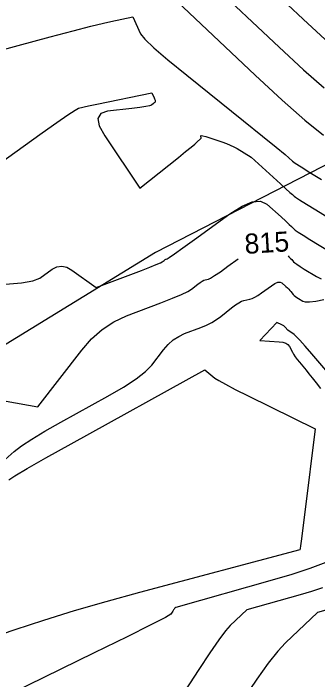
# Model space of a CAD drawing. Extents: x 1715724 to 1716561, y 394063 to 395906.
# Drawn here: x 1715987.43 to 1716008.73, y 394999.44 to 395046.03 of the extents above; entities that cross this region are included whole.
import ezdxf

# ---------------------------------------------------------------- set-up
doc = ezdxf.new("R2010")
doc.units = 0
for name, color, linetype in [('DT_X_Contour_Major', 7, 'Continuous'), ('DT_X_Contour_Minor', 7, 'Continuous'), ('GE_P_CL_10', 7, 'Continuous')]:
    doc.layers.add(name, color=color, linetype=linetype)

msp = doc.modelspace()

# ---------------------------------------------------------------- linework, layer by layer
at = {"layer": 'DT_X_Contour_Major'}
for points in [[(1716001.111, 395048.302), (1716006.031, 395043.66), (1716007.741, 395042.079), (1716009.181, 395040.818)], [(1715981.565, 395019.862), (1715989.153, 395018.507), (1715992.216, 395022.485), (1715992.904, 395023.274), (1715993.654, 395023.935), (1715994.467, 395024.469), (1715995.343, 395024.876), (1715997.761, 395025.791), (1715998.575, 395026.108), (1715999.204, 395026.373), (1715999.648, 395026.585), (1715999.906, 395026.744), (1716000.347, 395027.099), (1716000.502, 395027.218), (1716000.639, 395027.308), (1716000.756, 395027.369), (1716000.854, 395027.401), (1716001.089, 395027.448), (1716001.24, 395027.517), (1716001.518, 395027.69), (1716001.923, 395027.966), (1716002.454, 395028.346), (1716003.161, 395028.86)], [(1716006.653, 395029.071), (1716006.719, 395029.01), (1716006.838, 395028.894), (1716006.911, 395028.817), (1716007.04, 395028.665), (1716007.123, 395028.59), (1716007.275, 395028.48), (1716007.495, 395028.334), (1716007.783, 395028.153), (1716008.645, 395027.622), (1716008.985, 395027.46)], [(1716009.068, 395005.873), (1716008.289, 395005.609), (1716007.496, 395005.371), (1716003.765, 395004.319), (1716002.609, 395003.23), (1716002.286, 395002.863), (1716001.812, 395002.229), (1716001.187, 395001.328), (1716000.412, 395000.161), (1715998.142, 394996.693)]]:
    msp.add_lwpolyline(points, dxfattribs=at)
at = {"layer": 'DT_X_Contour_Minor'}
for points in [[(1716003.329, 395049.75), (1716007.717, 395045.61), (1716009.242, 395044.2)], [(1715998.892, 395046.855), (1716004.344, 395041.711), (1716006.239, 395039.959), (1716007.835, 395038.56), (1716009.132, 395037.516)], [(1715985.252, 395043.1), (1715990.017, 395044.373), (1715991.621, 395044.8), (1715992.862, 395045.124), (1715993.737, 395045.346), (1715994.249, 395045.465), (1715995.785, 395045.782), (1715996.343, 395044.6), (1715996.634, 395044.229), (1715997.268, 395043.621), (1715998.245, 395042.778), (1715999.565, 395041.699), (1716003.542, 395038.506), (1716004.859, 395037.448), (1716005.826, 395036.667), (1716006.444, 395036.163), (1716006.712, 395035.936), (1716006.96, 395035.702), (1716007.158, 395035.555), (1716007.565, 395035.288), (1716008.182, 395034.903), (1716009.008, 395034.399)], [(1715986.346, 395035.45), (1715989.445, 395037.665), (1715990.476, 395038.396), (1715991.245, 395038.927), (1715991.75, 395039.257), (1715991.993, 395039.387), (1715992.291, 395039.466), (1715992.475, 395039.51), (1715992.804, 395039.583), (1715993.277, 395039.683), (1715997.115, 395040.477), (1715997.283, 395040.123), (1715997.314, 395040.054), (1715997.337, 395039.997), (1715997.351, 395039.954), (1715997.356, 395039.923), (1715997.358, 395039.859), (1715997.351, 395039.833), (1715997.33, 395039.801), (1715997.295, 395039.765), (1715997.246, 395039.723), (1715997.095, 395039.606), (1715996.967, 395039.559), (1715996.695, 395039.504), (1715996.279, 395039.443), (1715995.719, 395039.375), (1715994.034, 395039.183), (1715993.547, 395039.023), (1715993.35, 395038.684), (1715993.444, 395038.167), (1715993.827, 395037.473), (1715996.293, 395033.816), (1715998.98, 395035.957), (1715999.492, 395036.366), (1715999.876, 395036.677), (1716000.133, 395036.89), (1716000.262, 395037.004), (1716000.568, 395037.305), (1716000.543, 395037.467), (1716000.579, 395037.485), (1716000.696, 395037.466), (1716000.895, 395037.412), (1716001.175, 395037.323), (1716002.031, 395037.037), (1716002.338, 395036.927), (1716002.617, 395036.812), (1716002.868, 395036.692), (1716003.091, 395036.566), (1716004.066, 395035.965), (1716006.12, 395034.116), (1716006.507, 395033.768), (1716006.789, 395033.513), (1716006.963, 395033.353), (1716007.032, 395033.287), (1716007.074, 395033.238), (1716007.181, 395033.165), (1716007.469, 395032.982), (1716007.939, 395032.689), (1716008.59, 395032.286), (1716010.569, 395031.067)], [(1715986.89, 395027.098), (1715988.003, 395027.177), (1715988.801, 395027.317), (1715989.283, 395027.518), (1715990.149, 395028.137), (1715990.479, 395028.308), (1715990.818, 395028.355), (1715991.167, 395028.278), (1715991.525, 395028.078), (1715993.22, 395026.855), (1715996.393, 395028.056), (1715996.994, 395028.286), (1715997.438, 395028.462), (1715997.723, 395028.583), (1715997.851, 395028.65), (1715997.982, 395028.756), (1715998.029, 395028.791), (1715998.069, 395028.818), (1715998.104, 395028.836), (1715998.133, 395028.845), (1715998.203, 395028.859), (1715998.342, 395028.948), (1715998.706, 395029.204), (1715999.294, 395029.626), (1716000.108, 395030.215), (1716002.579, 395032.009), (1716003.436, 395032.556), (1716004.155, 395032.851), (1716004.734, 395032.895), (1716005.175, 395032.686), (1716006.165, 395031.796), (1716006.493, 395031.499), (1716006.738, 395031.276), (1716006.897, 395031.127), (1716006.971, 395031.052), (1716007.057, 395030.951), (1716007.152, 395030.877), (1716007.372, 395030.731), (1716007.717, 395030.511), (1716008.187, 395030.22), (1716009.607, 395029.344)], [(1715986.418, 395014.464), (1715987.501, 395015.392), (1715988.01, 395015.781), (1715988.723, 395016.253), (1715989.642, 395016.808), (1715990.766, 395017.446), (1715994.037, 395019.257), (1715995.149, 395019.901), (1715996.033, 395020.478), (1715996.688, 395020.985), (1715997.114, 395021.425), (1715997.946, 395022.505), (1715998.271, 395022.879), (1715998.625, 395023.192), (1715999.008, 395023.445), (1715999.418, 395023.636), (1716000.549, 395024.064), (1716000.955, 395024.233), (1716001.326, 395024.418), (1716001.661, 395024.62), (1716001.96, 395024.838), (1716002.711, 395025.443), (1716002.976, 395025.645), (1716003.208, 395025.798), (1716003.408, 395025.902), (1716003.574, 395025.956), (1716003.975, 395026.037), (1716004.139, 395026.087), (1716004.331, 395026.177), (1716004.551, 395026.307), (1716004.799, 395026.477), (1716005.497, 395026.984), (1716005.739, 395027.138), (1716005.942, 395027.222), (1716006.106, 395027.234), (1716006.23, 395027.175), (1716006.51, 395026.924), (1716006.61, 395026.831), (1716006.7, 395026.744), (1716006.78, 395026.661), (1716006.85, 395026.582), (1716007.023, 395026.378), (1716007.094, 395026.303), (1716007.177, 395026.229), (1716007.273, 395026.156), (1716007.38, 395026.086), (1716007.682, 395025.899), (1716007.86, 395025.854), (1716008.164, 395025.859), (1716008.596, 395025.914), (1716009.155, 395026.018)], [(1716009.721, 395020.599), (1716008.319, 395022.225), (1716007.847, 395022.767), (1716007.484, 395023.173), (1716007.228, 395023.442), (1716007.081, 395023.576), (1716006.645, 395023.881), (1716006.463, 395024.088), (1716006.419, 395024.131), (1716006.366, 395024.173), (1716006.303, 395024.212), (1716006.231, 395024.25), (1716005.872, 395024.422), (1716004.68, 395023.162), (1716006.024, 395023.069), (1716006.285, 395023.033), (1716006.494, 395022.966), (1716006.65, 395022.867), (1716006.752, 395022.736), (1716006.956, 395022.347), (1716007.045, 395022.193), (1716007.158, 395022.022), (1716007.296, 395021.836), (1716007.459, 395021.634), (1716007.926, 395021.073), (1716008.12, 395020.836), (1716008.35, 395020.544), (1716008.617, 395020.198), (1716008.921, 395019.797)], [(1715987.122, 395013.417), (1715987.528, 395013.69), (1715988.391, 395014.201), (1715989.71, 395014.952), (1715991.485, 395015.941), (1716000.832, 395021.116), (1716001.544, 395020.53), (1716001.804, 395020.359), (1716002.276, 395020.094), (1716002.962, 395019.738), (1716003.86, 395019.288), (1716008.553, 395016.975), (1716007.83, 395011.159), (1716007.694, 395010.066), (1716007.595, 395009.279), (1716007.532, 395008.799), (1716007.507, 395008.625), (1716007.475, 395008.528), (1715996.263, 395005.538), (1715993.916, 395004.895), (1715991.68, 395004.246), (1715989.556, 395003.591), (1715987.544, 395002.931), (1715982.328, 395001.163)], [(1716009.299, 395007.625), (1716008.169, 395007.214), (1716006.914, 395006.804), (1716005.534, 395006.396), (1715998.804, 395004.499), (1715998.733, 395004.433), (1715998.713, 395004.41), (1715998.684, 395004.371), (1715998.646, 395004.316), (1715998.598, 395004.244), (1715998.459, 395004.031), (1715998.084, 395003.801), (1715997.064, 395003.271), (1715995.399, 395002.441), (1715993.089, 395001.311), (1715986.068, 394997.897)], [(1716009.458, 395004.346), (1716008.726, 395004.139), (1716006.485, 395002.027), (1716005.941, 395001.442), (1716005.27, 395000.591), (1716004.471, 394999.476), (1716003.545, 394998.096)]]:
    msp.add_lwpolyline(points, dxfattribs=at)
at = {"layer": 'GE_P_CL_10'}
for p, q in [((1716111.51, 395088.045), (1715997.389, 395029.305)), ((1715997.389, 395029.305), (1715956.915, 395004.529))]:
    msp.add_line(p, q, dxfattribs=at)

# ---------------------------------------------------------------- texts
at = {"layer": 'DT_X_Contour_Major'}
msp.add_text('815', height=1.4, rotation=3.4671, dxfattribs=at).set_placement((1716003.653, 395029.207))

doc.saveas('drawing.dxf')
